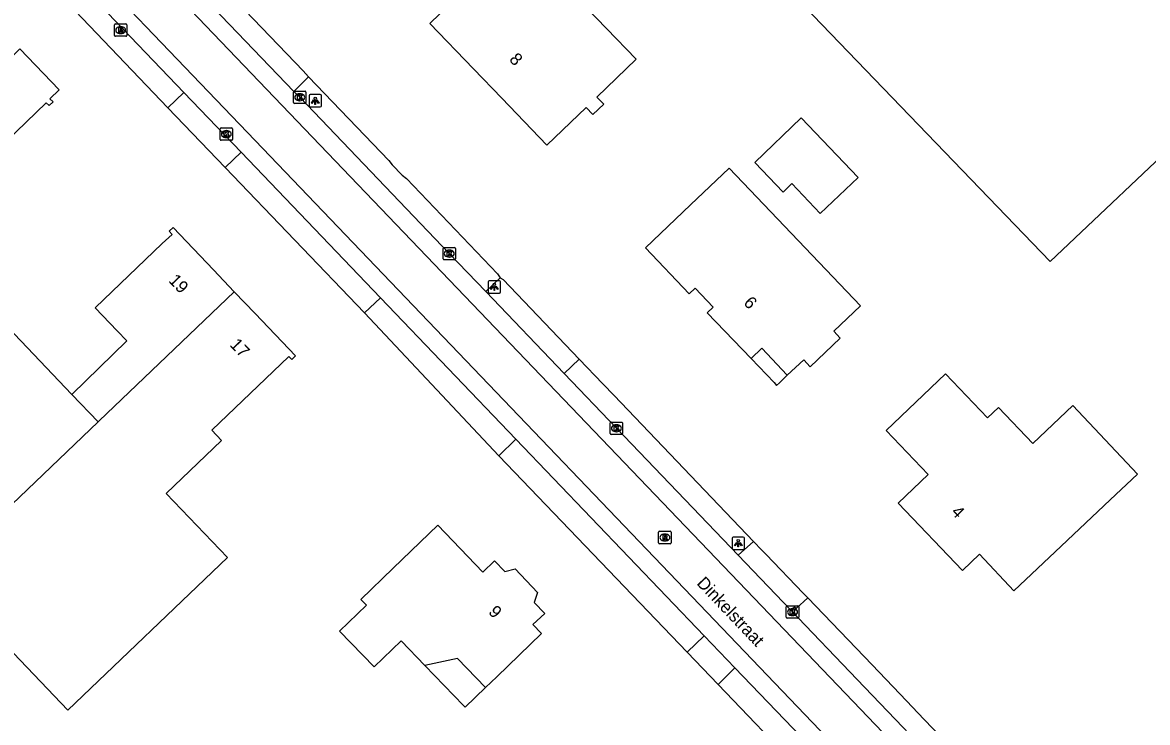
# Model space of a CAD drawing. Extents: x 156651 to 158072, y 387631 to 388990.
# Drawn here: x 157502.2 to 157592.7, y 388151.2 to 388207.5 of the extents above; entities that cross this region are included whole.
import ezdxf

# ---------------------------------------------------------------- set-up
doc = ezdxf.new("R2010")
doc.units = 0
for name, color, linetype in [('IMGEO_Kolk', 7, 'Continuous'), ('IMGEO_Lichtpunt', 7, 'Continuous'), ('IMGEO_Openbare_ruimte_label', 7, 'Continuous'), ('IMGEO_Pand', 7, 'Continuous'), ('IMGEO_Pand_nummerreeks', 7, 'Continuous'), ('IMGEO_Pand_overbouw', 7, 'Continuous'), ('IMGEO_Rijbaan_lokaal_open', 7, 'Continuous'), ('IMGEO_Rioolput', 7, 'Continuous'), ('IMGEO_Voetpad_open', 7, 'Continuous')]:
    doc.layers.add(name, color=color, linetype=linetype)

msp = doc.modelspace()

# ---------------------------------------------------------------- linework, layer by layer
at = {"layer": 'IMGEO_Kolk'}
for p, q in [((157523.969, 388201.095), (157523.969, 388201.947)), ((157524.044, 388202.021), (157524.896, 388202.021)), ((157524.457, 388201.801), (157524.482, 388201.801)), ((157524.97, 388201.947), (157524.97, 388201.095)), ((157524.896, 388201.021), (157524.044, 388201.021)), ((157524.48, 388201.241), (157524.455, 388201.241)), ((157518.06, 388198.132), (157518.06, 388198.984)), ((157518.135, 388199.058), (157518.987, 388199.058)), ((157518.548, 388198.838), (157518.573, 388198.838)), ((157519.061, 388198.984), (157519.061, 388198.132)), ((157518.987, 388198.058), (157518.135, 388198.058)), ((157518.571, 388198.278), (157518.546, 388198.278)), ((157536.008, 388188.512), (157536.008, 388189.364)), ((157536.083, 388189.438), (157536.935, 388189.438)), ((157536.519, 388188.658), (157536.494, 388188.658)), ((157536.496, 388189.218), (157536.521, 388189.218)), ((157537.009, 388189.364), (157537.009, 388188.512)), ((157536.935, 388188.438), (157536.083, 388188.438)), ((157549.461, 388174.455), (157549.461, 388175.307)), ((157549.536, 388175.381), (157550.388, 388175.381)), ((157549.949, 388175.161), (157549.974, 388175.161)), ((157550.462, 388175.307), (157550.462, 388174.455)), ((157550.388, 388174.381), (157549.536, 388174.381)), ((157549.972, 388174.601), (157549.947, 388174.601)), ((157563.717, 388160.592), (157564.569, 388160.592)), ((157563.642, 388159.666), (157563.642, 388160.518)), ((157564.153, 388159.812), (157564.128, 388159.812)), ((157564.13, 388160.372), (157564.155, 388160.372)), ((157564.643, 388160.518), (157564.643, 388159.666)), ((157564.569, 388159.592), (157563.717, 388159.592))]:
    msp.add_line(p, q, dxfattribs=at)
for points in [[(157523.969, 388201.095), (157523.969, 388201.947)], [(157524.044, 388202.021), (157524.896, 388202.021)], [(157524.29, 388201.721), (157524.413, 388201.721), (157524.413, 388201.57), (157524.543, 388201.721), (157524.707, 388201.721), (157524.561, 388201.57), (157524.714, 388201.321), (157524.562, 388201.321), (157524.477, 388201.485), (157524.413, 388201.418), (157524.413, 388201.321), (157524.29, 388201.321), (157524.29, 388201.721)], [(157524.97, 388201.947), (157524.97, 388201.095)], [(157524.896, 388201.021), (157524.044, 388201.021)], [(157518.06, 388198.132), (157518.06, 388198.984)], [(157518.135, 388199.058), (157518.987, 388199.058)], [(157518.381, 388198.758), (157518.504, 388198.758), (157518.504, 388198.607), (157518.634, 388198.758), (157518.798, 388198.758), (157518.652, 388198.607), (157518.805, 388198.358), (157518.653, 388198.358), (157518.568, 388198.522), (157518.504, 388198.455), (157518.504, 388198.358), (157518.381, 388198.358), (157518.381, 388198.758)], [(157519.061, 388198.984), (157519.061, 388198.132)], [(157518.987, 388198.058), (157518.135, 388198.058)], [(157536.008, 388188.512), (157536.008, 388189.364)], [(157536.083, 388189.438), (157536.935, 388189.438)], [(157536.329, 388189.138), (157536.452, 388189.138), (157536.452, 388188.987), (157536.582, 388189.138), (157536.746, 388189.138), (157536.6, 388188.987), (157536.753, 388188.738), (157536.601, 388188.738), (157536.516, 388188.902), (157536.452, 388188.835), (157536.452, 388188.738), (157536.329, 388188.738), (157536.329, 388189.138)], [(157537.009, 388189.364), (157537.009, 388188.512)], [(157536.935, 388188.438), (157536.083, 388188.438)], [(157549.461, 388174.455), (157549.461, 388175.307)], [(157549.536, 388175.381), (157550.388, 388175.381)], [(157549.782, 388175.081), (157549.905, 388175.081), (157549.905, 388174.93), (157550.035, 388175.081), (157550.199, 388175.081), (157550.053, 388174.93), (157550.206, 388174.681), (157550.054, 388174.681), (157549.969, 388174.845), (157549.905, 388174.778), (157549.905, 388174.681), (157549.782, 388174.681), (157549.782, 388175.081)], [(157550.462, 388175.307), (157550.462, 388174.455)], [(157550.388, 388174.381), (157549.536, 388174.381)], [(157563.717, 388160.592), (157564.569, 388160.592)], [(157563.642, 388159.666), (157563.642, 388160.518)], [(157563.963, 388160.292), (157564.086, 388160.292), (157564.086, 388160.141), (157564.216, 388160.292), (157564.38, 388160.292), (157564.234, 388160.141), (157564.387, 388159.892), (157564.235, 388159.892), (157564.15, 388160.056), (157564.086, 388159.989), (157564.086, 388159.892), (157563.963, 388159.892), (157563.963, 388160.292)], [(157564.643, 388160.518), (157564.643, 388159.666)], [(157564.569, 388159.592), (157563.717, 388159.592)]]:
    msp.add_lwpolyline(points, dxfattribs=at)
for centre, start, end in [((157524.046, 388201.945), 91.55205, 178.44795), ((157524.046, 388201.945), 91.55205, 178.44795), ((157524.894, 388201.945), 1.55205, 88.44795), ((157524.894, 388201.945), 1.55205, 88.44795), ((157524.046, 388201.097), 181.55205, 268.44795), ((157524.046, 388201.097), 181.55205, 268.44795), ((157524.894, 388201.097), 271.55205, 358.44795), ((157524.894, 388201.097), 271.55205, 358.44795), ((157518.137, 388198.982), 91.55205, 178.44795), ((157518.137, 388198.982), 91.55205, 178.44795), ((157518.985, 388198.982), 1.55205, 88.44795), ((157518.985, 388198.982), 1.55205, 88.44795), ((157518.137, 388198.134), 181.55205, 268.44795), ((157518.137, 388198.134), 181.55205, 268.44795), ((157518.985, 388198.134), 271.55205, 358.44795), ((157518.985, 388198.134), 271.55205, 358.44795), ((157536.085, 388189.362), 91.55205, 178.44795), ((157536.085, 388189.362), 91.55205, 178.44795), ((157536.933, 388189.362), 1.55205, 88.44795), ((157536.933, 388189.362), 1.55205, 88.44795), ((157536.085, 388188.514), 181.55205, 268.44795), ((157536.085, 388188.514), 181.55205, 268.44795), ((157536.933, 388188.514), 271.55205, 358.44795), ((157536.933, 388188.514), 271.55205, 358.44795), ((157549.538, 388175.305), 91.55205, 178.44795), ((157549.538, 388175.305), 91.55205, 178.44795), ((157550.386, 388175.305), 1.55205, 88.44795), ((157550.386, 388175.305), 1.55205, 88.44795), ((157549.538, 388174.457), 181.55205, 268.44795), ((157549.538, 388174.457), 181.55205, 268.44795), ((157550.386, 388174.457), 271.55205, 358.44795), ((157550.386, 388174.457), 271.55205, 358.44795), ((157563.719, 388160.516), 91.55205, 178.44795), ((157563.719, 388160.516), 91.55205, 178.44795), ((157564.567, 388160.516), 1.55205, 88.44795), ((157564.567, 388160.516), 1.55205, 88.44795), ((157563.719, 388159.668), 181.55205, 268.44795), ((157563.719, 388159.668), 181.55205, 268.44795), ((157564.567, 388159.668), 271.55205, 358.44795), ((157564.567, 388159.668), 271.55205, 358.44795)]:
    msp.add_arc(centre, 0.0765, start, end, dxfattribs=at)
for centre, major_axis, ratio, start_param, end_param in [((157524.456, 388201.521), (-0.387, 0.002), 0.722429, 4.712389, 7.853982), ((157524.481, 388201.521), (-0.39, 0.002), 0.717154, 1.570796, 4.712389), ((157518.547, 388198.558), (-0.387, 0.002), 0.722429, 4.712389, 7.853982), ((157518.572, 388198.558), (-0.39, 0.002), 0.717154, 1.570796, 4.712389), ((157536.495, 388188.938), (-0.387, 0.002), 0.722429, 4.712389, 7.853982), ((157536.52, 388188.938), (-0.39, 0.002), 0.717154, 1.570796, 4.712389), ((157549.948, 388174.881), (-0.387, 0.002), 0.722429, 4.712389, 7.853982), ((157549.973, 388174.881), (-0.39, 0.002), 0.717154, 1.570796, 4.712389), ((157564.129, 388160.092), (-0.387, 0.002), 0.722429, 4.712389, 7.853982), ((157564.154, 388160.092), (-0.39, 0.002), 0.717154, 1.570796, 4.712389)]:
    msp.add_ellipse(centre, major_axis=major_axis, ratio=ratio, start_param=start_param, end_param=end_param, dxfattribs=at)
at = {"layer": 'IMGEO_Lichtpunt'}
for p, q in [((157525.217, 388201.645), (157525.217, 388200.838)), ((157525.217, 388201.645), (157525.217, 388200.838)), ((157526.119, 388201.74), (157525.311, 388201.74)), ((157526.119, 388201.74), (157525.311, 388201.74)), ((157526.213, 388200.838), (157526.213, 388201.645)), ((157526.213, 388200.838), (157526.213, 388201.645)), ((157525.311, 388200.744), (157526.119, 388200.744)), ((157525.311, 388200.744), (157526.119, 388200.744)), ((157539.637, 388186.666), (157539.637, 388185.859)), ((157539.637, 388186.666), (157539.637, 388185.859)), ((157540.539, 388186.761), (157539.731, 388186.761)), ((157540.539, 388186.761), (157539.731, 388186.761)), ((157540.633, 388185.859), (157540.633, 388186.666)), ((157540.633, 388185.859), (157540.633, 388186.666)), ((157539.731, 388185.765), (157540.539, 388185.765)), ((157539.731, 388185.765), (157540.539, 388185.765)), ((157559.271, 388166.036), (157559.271, 388165.229)), ((157559.271, 388166.036), (157559.271, 388165.229)), ((157560.173, 388166.131), (157559.365, 388166.131)), ((157560.173, 388166.131), (157559.365, 388166.131)), ((157560.267, 388165.229), (157560.267, 388166.036)), ((157560.267, 388165.229), (157560.267, 388166.036)), ((157559.365, 388165.135), (157560.173, 388165.135)), ((157559.365, 388165.135), (157560.173, 388165.135))]:
    msp.add_line(p, q, dxfattribs=at)
for points in [[(157525.591, 388201.309), (157525.63, 388201.281), (157525.442, 388201.019), (157525.404, 388201.046), (157525.591, 388201.309)], [(157525.803, 388201.281), (157525.841, 388201.308), (157526.028, 388201.046), (157525.989, 388201.018), (157525.803, 388201.281)], [(157525.693, 388201.261), (157525.74, 388201.261), (157525.74, 388200.939), (157525.693, 388200.939), (157525.693, 388201.261)], [(157540.011, 388186.33), (157540.05, 388186.302), (157539.862, 388186.04), (157539.824, 388186.067), (157540.011, 388186.33)], [(157540.113, 388186.282), (157540.16, 388186.282), (157540.16, 388185.96), (157540.113, 388185.96), (157540.113, 388186.282)], [(157540.223, 388186.302), (157540.261, 388186.329), (157540.448, 388186.067), (157540.409, 388186.039), (157540.223, 388186.302)], [(157559.645, 388165.7), (157559.684, 388165.672), (157559.496, 388165.41), (157559.458, 388165.437), (157559.645, 388165.7)], [(157559.747, 388165.652), (157559.794, 388165.652), (157559.794, 388165.33), (157559.747, 388165.33), (157559.747, 388165.652)], [(157559.857, 388165.672), (157559.895, 388165.699), (157560.082, 388165.437), (157560.043, 388165.409), (157559.857, 388165.672)]]:
    msp.add_lwpolyline(points, dxfattribs=at)
for centre in [(157525.716, 388201.443), (157540.136, 388186.464), (157559.77, 388165.834)]:
    msp.add_circle(centre, 0.0994, dxfattribs=at)
for centre, start, end in [((157525.311, 388201.645), 90, 180), ((157525.311, 388201.645), 90, 180), ((157526.119, 388201.645), 0, 90), ((157526.119, 388201.645), 0, 90), ((157525.311, 388200.838), 180, 270), ((157525.311, 388200.838), 180, 270), ((157526.119, 388200.838), 270, 0), ((157526.119, 388200.838), 270, 360), ((157539.731, 388186.666), 90, 180), ((157539.731, 388186.666), 90, 180), ((157540.539, 388186.666), 0, 90), ((157540.539, 388186.666), 0, 90), ((157539.731, 388185.859), 180, 270), ((157539.731, 388185.859), 180, 270), ((157540.539, 388185.859), 270, 0), ((157540.539, 388185.859), 270, 360), ((157559.365, 388166.036), 90, 180), ((157559.365, 388166.036), 90, 180), ((157560.173, 388166.036), 0, 90), ((157560.173, 388166.036), 0, 90), ((157559.365, 388165.229), 180, 270), ((157559.365, 388165.229), 180, 270), ((157560.173, 388165.229), 270, 0), ((157560.173, 388165.229), 270, 360)]:
    msp.add_arc(centre, 0.0946, start, end, dxfattribs=at)
at = {"layer": 'IMGEO_Pand'}
for points in [[(157591.461, 388235.522), (157612.045, 388213.988), (157596.348, 388199.15), (157584.886, 388188.316), (157564.394, 388209.598), (157567.99, 388213.072)], [(157545.965, 388213.543), (157545.335, 388214.2), (157543.747, 388212.677), (157544.379, 388212.022), (157551.546, 388204.59), (157548.388, 388201.538), (157548.939, 388200.958), (157548.07, 388200.135), (157547.532, 388200.697), (157544.359, 388197.674), (157540.74, 388201.439), (157538.454, 388203.818), (157534.94, 388207.473), (157540.5, 388212.859), (157537.541, 388215.969), (157551.018, 388228.911), (157554.477, 388225.3), (157556.264, 388223.433), (157545.965, 388213.543)], [(157488.581, 388196.18), (157492.946, 388200.325), (157492.805, 388200.472), (157492.559, 388200.73), (157497.95, 388205.877), (157498.776, 388206.652), (157498.539, 388206.882), (157498.842, 388207.194), (157499.066, 388206.956), (157500, 388205.982), (157501.22, 388204.709), (157501.944, 388205.424), (157505.114, 388202.11), (157504.363, 388201.391), (157504.614, 388201.15), (157504.304, 388200.853), (157504.065, 388201.071), (157500, 388197.183), (157497.881, 388195.157), (157495.586, 388197.557), (157491.188, 388193.485), (157488.581, 388196.18)], [(157566.379, 388192.175), (157564.095, 388194.571), (157563.378, 388193.888), (157561.103, 388196.275), (157564.843, 388199.867), (157569.417, 388195.069), (157566.379, 388192.175)], [(157565.575, 388179.831), (157565.045, 388180.385), (157563.721, 388179.149), (157561.668, 388181.325), (157560.8, 388180.496), (157557.278, 388184.182), (157557.755, 388184.638), (157556.31, 388186.168), (157555.825, 388185.706), (157552.312, 388189.403), (157555.931, 388192.854), (157559.037, 388195.816), (157569.604, 388184.732), (157567.454, 388182.7), (157567.987, 388182.144), (157565.575, 388179.831)], [(157506.134, 388177.588), (157510.546, 388181.925), (157509.774, 388182.729), (157508.011, 388184.565), (157513.402, 388189.742), (157514.203, 388190.488), (157513.96, 388190.739), (157514.273, 388191.043), (157517.53, 388187.625), (157519.196, 388185.877)], [(157497.875, 388186.237), (157506.134, 388177.588)], [(157519.196, 388185.877), (157520.876, 388184.113), (157524.129, 388180.703), (157523.825, 388180.41), (157523.58, 388180.647), (157517.391, 388174.728), (157518.179, 388173.904), (157513.723, 388169.641), (157518.661, 388164.47), (157505.799, 388152.193), (157495.362, 388163.123)], [(157508.232, 388175.392), (157508.315, 388175.471), (157519.196, 388185.877)], [(157591.917, 388171.185), (157589.715, 388169.11), (157585.761, 388165.385), (157581.966, 388161.809), (157579.203, 388164.742), (157577.82, 388163.439), (157572.633, 388168.85), (157575.055, 388171.164), (157571.677, 388174.7), (157576.449, 388179.259), (157579.834, 388175.716), (157580.716, 388176.559), (157583.493, 388173.652), (157586.703, 388176.719), (157591.917, 388171.185)], [(157506.134, 388177.588), (157508.232, 388175.392)], [(157508.232, 388175.392), (157500, 388167.544), (157495.362, 388163.123)], [(157527.679, 388158.56), (157529.838, 388160.644), (157529.388, 388161.112), (157531.985, 388163.611), (157535.587, 388167.077), (157539.209, 388163.312), (157540.154, 388164.212), (157540.984, 388163.354), (157541.807, 388163.566), (157543.605, 388161.659), (157543.353, 388160.859), (157544.195, 388159.985), (157543.24, 388159.084), (157543.921, 388158.367), (157540.331, 388154.888), (157539.431, 388154.015), (157537.169, 388156.349), (157534.533, 388155.796), (157532.623, 388157.774), (157530.457, 388155.683), (157527.679, 388158.56)]]:
    msp.add_lwpolyline(points, dxfattribs=at)
at = {"layer": 'IMGEO_Pand_overbouw'}
for points in [[(157560.8, 388180.496), (157562.651, 388178.554), (157562.864, 388178.322), (157563.093, 388178.539), (157563.721, 388179.149), (157561.668, 388181.325)], [(157534.533, 388155.796), (157537.649, 388152.569), (157537.775, 388152.439), (157539.431, 388154.015), (157537.169, 388156.349)]]:
    msp.add_lwpolyline(points, close=True, dxfattribs=at)
at = {"layer": 'IMGEO_Rijbaan_lokaal_open'}
for points in [[(157505.252, 388219.445), (157569.611, 388152.266), (157609.631, 388110.47), (157609.788, 388109.895)], [(157502.666, 388217.076), (157520.881, 388198.047), (157571.193, 388145.504), (157602.434, 388112.73)], [(157505.936, 388211.53), (157515.137, 388201.917)], [(157523.994, 388202.001), (157516.86, 388209.457)], [(157515.137, 388201.917), (157519.764, 388197.104)], [(157539.44, 388185.889), (157536.509, 388188.937), (157524.471, 388201.521), (157523.994, 388202.001)], [(157519.764, 388197.104), (157530.97, 388185.39)], [(157530.97, 388185.39), (157541.858, 388174.01)], [(157545.763, 388179.279), (157539.44, 388185.889)], [(157559.757, 388164.664), (157549.961, 388174.881), (157545.763, 388179.279)], [(157541.858, 388174.01), (157557.021, 388158.183)], [(157564.008, 388160.23), (157559.757, 388164.664)], [(157609.911, 388112.196), (157591.786, 388131.202), (157577.621, 388146.005), (157573.012, 388150.836), (157569.341, 388154.667), (157564.008, 388160.23)], [(157557.021, 388158.183), (157559.496, 388155.588)], [(157559.496, 388155.588), (157566.169, 388148.651)]]:
    msp.add_lwpolyline(points, dxfattribs=at)
at = {"layer": 'IMGEO_Rioolput'}
for p, q in [((157509.553, 388206.506), (157509.553, 388207.358)), ((157509.628, 388207.432), (157510.48, 388207.432)), ((157510.041, 388207.212), (157510.066, 388207.212)), ((157510.554, 388207.358), (157510.554, 388206.506)), ((157510.48, 388206.432), (157509.628, 388206.432)), ((157510.064, 388206.652), (157510.039, 388206.652)), ((157553.364, 388165.666), (157553.364, 388166.518)), ((157553.439, 388166.592), (157554.291, 388166.592)), ((157553.852, 388166.372), (157553.877, 388166.372)), ((157554.365, 388166.518), (157554.365, 388165.666)), ((157554.291, 388165.592), (157553.439, 388165.592)), ((157553.875, 388165.812), (157553.85, 388165.812))]:
    msp.add_line(p, q, dxfattribs=at)
for points in [[(157509.553, 388206.506), (157509.553, 388207.358)], [(157509.628, 388207.432), (157510.48, 388207.432)], [(157510.142, 388207.13), (157509.89, 388207.132), (157509.89, 388206.732)], [(157509.89, 388206.732), (157510.014, 388206.732), (157510.014, 388206.894), (157510.025, 388206.894)], [(157510.068, 388207.051), (157510.014, 388207.051), (157510.014, 388206.97)], [(157510.014, 388206.97), (157510.066, 388206.97)], [(157510.072, 388206.865), (157510.143, 388206.732), (157510.283, 388206.732), (157510.218, 388206.858)], [(157510.554, 388207.358), (157510.554, 388206.506)], [(157510.48, 388206.432), (157509.628, 388206.432)], [(157553.364, 388165.666), (157553.364, 388166.518)], [(157553.439, 388166.592), (157554.291, 388166.592)], [(157553.953, 388166.29), (157553.701, 388166.292), (157553.701, 388165.892)], [(157553.701, 388165.892), (157553.825, 388165.892), (157553.825, 388166.054), (157553.836, 388166.054)], [(157553.879, 388166.211), (157553.825, 388166.211), (157553.825, 388166.13)], [(157553.825, 388166.13), (157553.877, 388166.13)], [(157553.883, 388166.025), (157553.954, 388165.892), (157554.094, 388165.892), (157554.029, 388166.018)], [(157554.365, 388166.518), (157554.365, 388165.666)], [(157554.291, 388165.592), (157553.439, 388165.592)]]:
    msp.add_lwpolyline(points, dxfattribs=at)
for centre, radius, start, end in [((157509.63, 388207.356), 0.0765, 91.55205, 178.44795), ((157509.63, 388207.356), 0.0765, 91.55205, 178.44795), ((157510.024, 388206.841), 0.0533, 26.02933, 88.69889), ((157510.05, 388207.159), 0.19, 274.7715, 282.96867), ((157510.074, 388206.955), 0.0964, 77.00612, 93.18647), ((157510.088, 388207.012), 0.0378, 276.66336, 79.67722), ((157510.141, 388207.02), 0.109, 350.36119, 89.41601), ((157510.139, 388207.02), 0.112, 277.58423, 350.98172), ((157510.123, 388206.805), 0.108, 29.51342, 73.79051), ((157510.478, 388207.356), 0.0765, 1.55205, 88.44795), ((157510.478, 388207.356), 0.0765, 1.55205, 88.44795), ((157509.63, 388206.508), 0.0765, 181.55205, 268.44795), ((157509.63, 388206.508), 0.0765, 181.55205, 268.44795), ((157510.478, 388206.508), 0.0765, 271.55205, 358.44795), ((157510.478, 388206.508), 0.0765, 271.55205, 358.44795), ((157553.441, 388166.516), 0.0765, 91.55205, 178.44795), ((157553.441, 388166.516), 0.0765, 91.55205, 178.44795), ((157553.835, 388166.001), 0.0533, 26.02933, 88.69889), ((157553.861, 388166.319), 0.19, 274.7715, 282.96867), ((157553.885, 388166.115), 0.0964, 77.00612, 93.18647), ((157553.899, 388166.172), 0.0378, 276.66336, 79.67722), ((157553.952, 388166.18), 0.109, 350.36119, 89.41601), ((157553.95, 388166.18), 0.112, 277.58423, 350.98172), ((157553.934, 388165.965), 0.108, 29.51342, 73.79051), ((157554.289, 388166.516), 0.0765, 1.55205, 88.44795), ((157554.289, 388166.516), 0.0765, 1.55205, 88.44795), ((157553.441, 388165.668), 0.0765, 181.55205, 268.44795), ((157553.441, 388165.668), 0.0765, 181.55205, 268.44795), ((157554.289, 388165.668), 0.0765, 271.55205, 358.44795), ((157554.289, 388165.668), 0.0765, 271.55205, 358.44795)]:
    msp.add_arc(centre, radius, start, end, dxfattribs=at)
for centre, major_axis, ratio, start_param, end_param in [((157510.04, 388206.932), (-0.387, 0.002), 0.722429, 4.712389, 7.853982), ((157510.065, 388206.932), (-0.39, 0.002), 0.717154, 1.570796, 4.712389), ((157553.851, 388166.092), (-0.387, 0.002), 0.722429, 4.712389, 7.853982), ((157553.876, 388166.092), (-0.39, 0.002), 0.717154, 1.570796, 4.712389)]:
    msp.add_ellipse(centre, major_axis=major_axis, ratio=ratio, start_param=start_param, end_param=end_param, dxfattribs=at)
at = {"layer": 'IMGEO_Voetpad_open'}
for points in [[(157518.075, 388210.62), (157524.739, 388203.656), (157525.186, 388203.161)], [(157513.847, 388200.675), (157504.663, 388210.298)], [(157523.994, 388202.001), (157525.186, 388203.161)], [(157525.186, 388203.161), (157531.652, 388196.446), (157531.904, 388196.084), (157532.708, 388195.257), (157533.058, 388194.995), (157540.381, 388187.324), (157540.603, 388187.003)], [(157513.847, 388200.675), (157515.137, 388201.917)], [(157518.473, 388195.859), (157513.847, 388200.675)], [(157518.473, 388195.859), (157519.764, 388197.104)], [(157529.678, 388184.162), (157518.473, 388195.859)], [(157539.44, 388185.889), (157540.603, 388187.003)], [(157540.603, 388187.003), (157540.852, 388186.863), (157546.974, 388180.453)], [(157529.678, 388184.162), (157530.97, 388185.39)], [(157540.509, 388172.666), (157529.678, 388184.162)], [(157545.763, 388179.279), (157546.974, 388180.453)], [(157546.974, 388180.453), (157548.872, 388178.469), (157549.792, 388177.507), (157561.008, 388165.78)], [(157540.509, 388172.666), (157541.858, 388174.01)], [(157555.656, 388156.858), (157540.509, 388172.666)], [(157561.008, 388165.78), (157559.757, 388164.664)], [(157561.008, 388165.78), (157561.677, 388165.081), (157562.03, 388164.713), (157565.006, 388161.615), (157565.368, 388161.238)], [(157565.368, 388161.238), (157564.437, 388160.383), (157564.295, 388160.496), (157564.008, 388160.23)], [(157565.368, 388161.238), (157570.562, 388155.83), (157572.789, 388153.497), (157573.82, 388152.417), (157574.214, 388152.004), (157593.208, 388132.152), (157609.438, 388115.184), (157611.15, 388113.418)], [(157555.656, 388156.858), (157557.021, 388158.183)], [(157558.148, 388154.267), (157555.656, 388156.858)], [(157559.496, 388155.588), (157558.148, 388154.267)], [(157564.783, 388147.336), (157558.148, 388154.267)]]:
    msp.add_lwpolyline(points, dxfattribs=at)

# ---------------------------------------------------------------- texts
at = {"layer": 'IMGEO_Openbare_ruimte_label'}
msp.add_text('Dinkelstraat', height=1, rotation=313.54158, dxfattribs=at).set_placement((157556.372, 388162.36))
at = {"layer": 'IMGEO_Pand_nummerreeks'}
for s, rotation, p in [('8', 313.86723, (157541.278, 388204.516)), ('19', 313.6248, (157513.855, 388186.726)), ('6', 313.6966, (157560.142, 388184.927)), ('17', 313.6248, (157518.783, 388181.556)), ('4', 313.78917, (157576.855, 388168.087)), ('9', 313.51611, (157539.6, 388160.048))]:
    msp.add_text(s, height=1, rotation=rotation, dxfattribs=at).set_placement(p)

doc.saveas('drawing.dxf')
